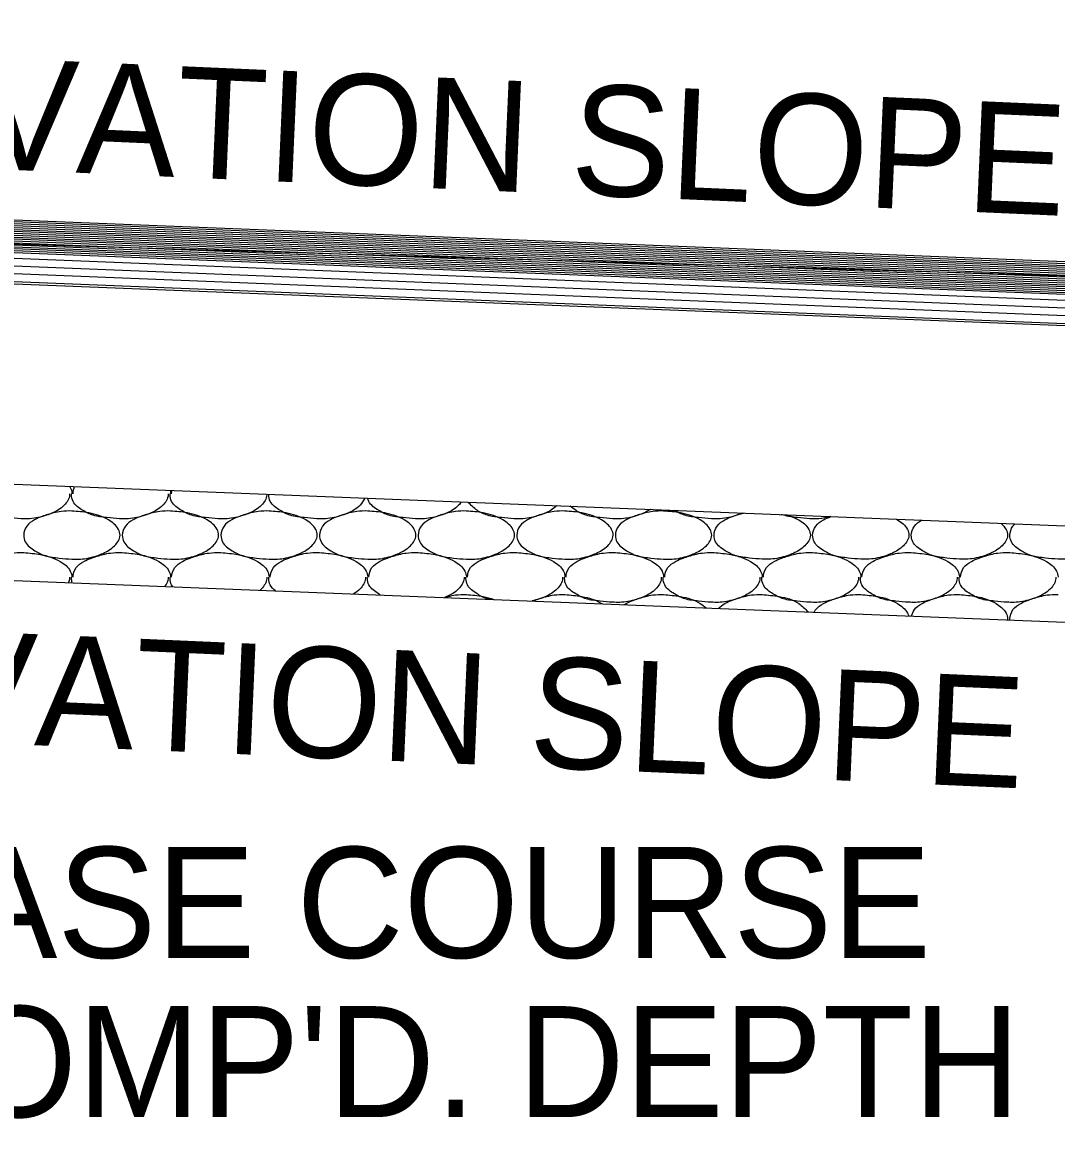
# Model space of a CAD drawing. Extents: x 1364961 to 1365294, y 367927 to 368034.
# Drawn here: x 1365042.17 to 1365047.54, y 367949.58 to 367955.44 of the extents above; entities that cross this region are included whole.
import ezdxf

# ---------------------------------------------------------------- set-up
doc = ezdxf.new("R2010")
doc.units = 0
doc.layers.add('Default', color=7, linetype='Continuous')

msp = doc.modelspace()

# ---------------------------------------------------------------- linework, layer by layer
at = {"layer": 'Default'}
for p, q in [((1365027.0617, 367954.8434), (1365055.4471, 367953.7138)), ((1365030.9751, 367954.8578), (1365055.4471, 367953.8839)), ((1365030.9751, 367954.8478), (1365055.4471, 367953.8739)), ((1365027.0321, 367954.8139), (1365055.1971, 367953.6939)), ((1365030.9751, 367954.8378), (1365055.4471, 367953.8639)), ((1365030.9751, 367954.8278), (1365055.4471, 367953.8539)), ((1365030.9751, 367954.8178), (1365055.4471, 367953.8439)), ((1365030.9751, 367954.8078), (1365055.4471, 367953.8339)), ((1365030.9751, 367954.7978), (1365055.4471, 367953.8239)), ((1365030.9751, 367954.7878), (1365055.4471, 367953.8139)), ((1365026.9561, 367954.7379), (1365055.1971, 367953.6139)), ((1365026.9951, 367954.7769), (1365055.1971, 367953.6539)), ((1365030.9751, 367954.7777), (1365055.4471, 367953.8039)), ((1365030.9751, 367954.7677), (1365055.4471, 367953.7938)), ((1365030.9751, 367954.7577), (1365055.4471, 367953.7838)), ((1365030.9751, 367954.7477), (1365055.4471, 367953.7738)), ((1365030.9751, 367954.7377), (1365055.4471, 367953.7638)), ((1365030.9751, 367954.7277), (1365055.4471, 367953.7538)), ((1365026.9061, 367954.6879), (1365055.1971, 367953.5609)), ((1365026.9161, 367954.6979), (1365055.1971, 367953.5729)), ((1365030.9751, 367954.7177), (1365055.4471, 367953.7438)), ((1365030.9751, 367954.7077), (1365055.4471, 367953.7338)), ((1365030.9751, 367954.6977), (1365055.4471, 367953.7238)), ((1365055.4471, 367953.8868), (1365031.2251, 367954.6129)), ((1365025.9051, 367953.6869), (1365055.1661, 367952.5229)), ((1365031.1611, 367952.9779), (1365055.1971, 367952.0219)), ((1365042.1701, 367952.6859), (1365042.1761, 367952.6859)), ((1365042.6821, 367952.6859), (1365042.6881, 367952.6859)), ((1365043.1941, 367952.6859), (1365043.2001, 367952.6859)), ((1365043.7061, 367952.6859), (1365043.7121, 367952.6859)), ((1365044.2181, 367952.6859), (1365044.2241, 367952.6859)), ((1365044.7301, 367952.6859), (1365044.7361, 367952.6859)), ((1365045.2421, 367952.6859), (1365045.2481, 367952.6859)), ((1365045.7541, 367952.6859), (1365045.7601, 367952.6859)), ((1365046.2661, 367952.6859), (1365046.2721, 367952.6859)), ((1365046.7781, 367952.6859), (1365046.7841, 367952.6859)), ((1365047.2901, 367952.6859), (1365047.2961, 367952.6859))]:
    msp.add_line(p, q, dxfattribs=at)
for points in [[(1365042.4141, 367953.0299), (1365042.4181, 367953.0239), (1365042.4261, 367952.9939), (1365042.4261, 367952.9919)], [(1365042.4321, 367952.9919), (1365042.4321, 367952.9939), (1365042.4401, 367953.0289)], [(1365042.1701, 367952.8619), (1365042.1621, 367952.8619), (1365042.0961, 367952.8679), (1365042.0241, 367952.8799), (1365041.9701, 367952.9059), (1365041.9201, 367952.9519), (1365041.9121, 367952.9859), (1365041.9121, 367952.9919)], [(1365042.4141, 367952.9919), (1365042.4141, 367952.9859), (1365042.3861, 367952.9319), (1365042.3561, 367952.9079), (1365042.2941, 367952.8799), (1365042.2081, 367952.8619), (1365042.1701, 367952.8619)], [(1365042.6821, 367952.8619), (1365042.6741, 367952.8619), (1365042.6081, 367952.8679), (1365042.5361, 367952.8799), (1365042.4821, 367952.9059), (1365042.4321, 367952.9519), (1365042.4241, 367952.9859), (1365042.4241, 367952.9919)], [(1365042.9261, 367952.9919), (1365042.9261, 367952.9859), (1365042.8981, 367952.9319), (1365042.8681, 367952.9079), (1365042.8061, 367952.8799), (1365042.7201, 367952.8619), (1365042.6821, 367952.8619)], [(1365043.1941, 367952.8619), (1365043.1861, 367952.8619), (1365043.1201, 367952.8679), (1365043.0481, 367952.8799), (1365042.9941, 367952.9059), (1365042.9441, 367952.9519), (1365042.9361, 367952.9859), (1365042.9361, 367952.9919)], [(1365042.9361, 367953.0099), (1365042.9381, 367952.9939), (1365042.9381, 367952.9919)], [(1365042.9441, 367952.9919), (1365042.9441, 367952.9939), (1365042.9461, 367953.0089)], [(1365043.4381, 367952.9899), (1365043.4381, 367952.9859), (1365043.4101, 367952.9319), (1365043.3801, 367952.9079), (1365043.3181, 367952.8799), (1365043.2321, 367952.8619), (1365043.1941, 367952.8619)], [(1365043.7061, 367952.8619), (1365043.6981, 367952.8619), (1365043.6321, 367952.8679), (1365043.5601, 367952.8799), (1365043.5061, 367952.9059), (1365043.4561, 367952.9519), (1365043.4481, 367952.9859), (1365043.4481, 367952.9889)], [(1365043.9471, 367952.9689), (1365043.9221, 367952.9319), (1365043.8921, 367952.9079), (1365043.8301, 367952.8799), (1365043.7441, 367952.8619), (1365043.7061, 367952.8619)], [(1365044.2181, 367952.8619), (1365044.2101, 367952.8619), (1365044.1441, 367952.8679), (1365044.0721, 367952.8799), (1365044.0181, 367952.9059), (1365043.9681, 367952.9519), (1365043.9621, 367952.9689)], [(1365044.4481, 367952.9489), (1365044.4341, 367952.9319), (1365044.4041, 367952.9079), (1365044.3421, 367952.8799), (1365044.2561, 367952.8619), (1365044.2181, 367952.8619)], [(1365044.7301, 367952.8619), (1365044.7221, 367952.8619), (1365044.6561, 367952.8679), (1365044.5841, 367952.8799), (1365044.5301, 367952.9059), (1365044.4821, 367952.9479)], [(1365044.9441, 367952.9299), (1365044.9161, 367952.9079), (1365044.8541, 367952.8799), (1365044.7681, 367952.8619), (1365044.7301, 367952.8619)], [(1365045.2421, 367952.8619), (1365045.2341, 367952.8619), (1365045.1681, 367952.8679), (1365045.0961, 367952.8799), (1365045.0421, 367952.9059), (1365045.0131, 367952.9269)], [(1365042.4261, 367952.9019), (1365042.5141, 367952.8919), (1365042.6161, 367952.8559), (1365042.6681, 367952.8059), (1365042.6761, 367952.7759), (1365042.6481, 367952.7219), (1365042.6181, 367952.6979), (1365042.5561, 367952.6699), (1365042.4701, 367952.6519), (1365042.4261, 367952.6519), (1365042.3601, 367952.6579), (1365042.2881, 367952.6699), (1365042.2341, 367952.6959), (1365042.1841, 367952.7419), (1365042.1761, 367952.7759), (1365042.1921, 367952.8239), (1365042.2321, 367952.8559), (1365042.2721, 367952.8739), (1365042.3321, 367952.8919), (1365042.3701, 367952.8999), (1365042.4261, 367952.9019)], [(1365042.9381, 367952.9019), (1365043.0261, 367952.8919), (1365043.1281, 367952.8559), (1365043.1801, 367952.8059), (1365043.1881, 367952.7759), (1365043.1601, 367952.7219), (1365043.1301, 367952.6979), (1365043.0681, 367952.6699), (1365042.9821, 367952.6519), (1365042.9381, 367952.6519), (1365042.8721, 367952.6579), (1365042.8001, 367952.6699), (1365042.7461, 367952.6959), (1365042.6961, 367952.7419), (1365042.6881, 367952.7759), (1365042.7041, 367952.8239), (1365042.7441, 367952.8559), (1365042.7841, 367952.8739), (1365042.8441, 367952.8919), (1365042.8821, 367952.8999), (1365042.9381, 367952.9019)], [(1365043.4501, 367952.9019), (1365043.5381, 367952.8919), (1365043.6401, 367952.8559), (1365043.6921, 367952.8059), (1365043.7001, 367952.7759), (1365043.6721, 367952.7219), (1365043.6421, 367952.6979), (1365043.5801, 367952.6699), (1365043.4941, 367952.6519), (1365043.4501, 367952.6519), (1365043.3841, 367952.6579), (1365043.3121, 367952.6699), (1365043.2581, 367952.6959), (1365043.2081, 367952.7419), (1365043.2001, 367952.7759), (1365043.2161, 367952.8239), (1365043.2561, 367952.8559), (1365043.2961, 367952.8739), (1365043.3561, 367952.8919), (1365043.3941, 367952.8999), (1365043.4501, 367952.9019)], [(1365043.9621, 367952.9019), (1365044.0501, 367952.8919), (1365044.1521, 367952.8559), (1365044.2041, 367952.8059), (1365044.2121, 367952.7759), (1365044.1841, 367952.7219), (1365044.1541, 367952.6979), (1365044.0921, 367952.6699), (1365044.0061, 367952.6519), (1365043.9621, 367952.6519), (1365043.8961, 367952.6579), (1365043.8241, 367952.6699), (1365043.7701, 367952.6959), (1365043.7201, 367952.7419), (1365043.7121, 367952.7759), (1365043.7281, 367952.8239), (1365043.7681, 367952.8559), (1365043.8081, 367952.8739), (1365043.8681, 367952.8919), (1365043.9061, 367952.8999), (1365043.9621, 367952.9019)], [(1365044.4741, 367952.9019), (1365044.5621, 367952.8919), (1365044.6641, 367952.8559), (1365044.7161, 367952.8059), (1365044.7241, 367952.7759), (1365044.6961, 367952.7219), (1365044.6661, 367952.6979), (1365044.6041, 367952.6699), (1365044.5181, 367952.6519), (1365044.4741, 367952.6519), (1365044.4081, 367952.6579), (1365044.3361, 367952.6699), (1365044.2821, 367952.6959), (1365044.2321, 367952.7419), (1365044.2241, 367952.7759), (1365044.2401, 367952.8239), (1365044.2801, 367952.8559), (1365044.3201, 367952.8739), (1365044.3801, 367952.8919), (1365044.4181, 367952.8999), (1365044.4741, 367952.9019)], [(1365044.9861, 367952.9019), (1365045.0741, 367952.8919), (1365045.1761, 367952.8559), (1365045.2281, 367952.8059), (1365045.2361, 367952.7759), (1365045.2081, 367952.7219), (1365045.1781, 367952.6979), (1365045.1161, 367952.6699), (1365045.0301, 367952.6519), (1365044.9861, 367952.6519), (1365044.9201, 367952.6579), (1365044.8481, 367952.6699), (1365044.7941, 367952.6959), (1365044.7441, 367952.7419), (1365044.7361, 367952.7759), (1365044.7521, 367952.8239), (1365044.7921, 367952.8559), (1365044.8321, 367952.8739), (1365044.8921, 367952.8919), (1365044.9301, 367952.8999), (1365044.9861, 367952.9019)], [(1365045.4321, 367952.9099), (1365045.4281, 367952.9079), (1365045.3661, 367952.8799), (1365045.2801, 367952.8619), (1365045.2421, 367952.8619)], [(1365045.4981, 367952.9019), (1365045.5861, 367952.8919), (1365045.6881, 367952.8559), (1365045.7401, 367952.8059), (1365045.7481, 367952.7759), (1365045.7201, 367952.7219), (1365045.6901, 367952.6979), (1365045.6281, 367952.6699), (1365045.5421, 367952.6519), (1365045.4981, 367952.6519), (1365045.4321, 367952.6579), (1365045.3601, 367952.6699), (1365045.3061, 367952.6959), (1365045.2561, 367952.7419), (1365045.2481, 367952.7759), (1365045.2641, 367952.8239), (1365045.3041, 367952.8559), (1365045.3441, 367952.8739), (1365045.4041, 367952.8919), (1365045.4421, 367952.8999), (1365045.4981, 367952.9019)], [(1365045.7541, 367952.8619), (1365045.7461, 367952.8619), (1365045.6801, 367952.8679), (1365045.6081, 367952.8799), (1365045.5551, 367952.9049)], [(1365045.9071, 367952.8909), (1365045.8781, 367952.8799), (1365045.7921, 367952.8619), (1365045.7541, 367952.8619)], [(1365046.1371, 367952.8819), (1365046.2001, 367952.8559), (1365046.2521, 367952.8059), (1365046.2601, 367952.7759), (1365046.2321, 367952.7219), (1365046.2021, 367952.6979), (1365046.1401, 367952.6699), (1365046.0541, 367952.6519), (1365046.0101, 367952.6519), (1365045.9441, 367952.6579), (1365045.8721, 367952.6699), (1365045.8181, 367952.6959), (1365045.7681, 367952.7419), (1365045.7601, 367952.7759), (1365045.7761, 367952.8239), (1365045.8161, 367952.8559), (1365045.8561, 367952.8739), (1365045.9131, 367952.8909)], [(1365046.2661, 367952.8619), (1365046.2581, 367952.8619), (1365046.1921, 367952.8679), (1365046.1201, 367952.8799), (1365046.1091, 367952.8829)], [(1365046.3671, 367952.8729), (1365046.3041, 367952.8619), (1365046.2661, 367952.8619)], [(1365046.7051, 367952.8599), (1365046.7121, 367952.8559), (1365046.7641, 367952.8059), (1365046.7721, 367952.7759), (1365046.7441, 367952.7219), (1365046.7141, 367952.6979), (1365046.6521, 367952.6699), (1365046.5661, 367952.6519), (1365046.5221, 367952.6519), (1365046.4561, 367952.6579), (1365046.3841, 367952.6699), (1365046.3301, 367952.6959), (1365046.2801, 367952.7419), (1365046.2721, 367952.7759), (1365046.2881, 367952.8239), (1365046.3281, 367952.8559), (1365046.3651, 367952.8729)], [(1365047.2501, 367952.8379), (1365047.2761, 367952.8059), (1365047.2841, 367952.7759), (1365047.2561, 367952.7219), (1365047.2261, 367952.6979), (1365047.1641, 367952.6699), (1365047.0781, 367952.6519), (1365047.0341, 367952.6519), (1365046.9681, 367952.6579), (1365046.8961, 367952.6699), (1365046.8421, 367952.6959), (1365046.7921, 367952.7419), (1365046.7841, 367952.7759), (1365046.8001, 367952.8239), (1365046.8371, 367952.8539)], [(1365047.7801, 367952.8169), (1365047.7881, 367952.8059), (1365047.7961, 367952.7759), (1365047.7681, 367952.7219), (1365047.7381, 367952.6979), (1365047.6761, 367952.6699), (1365047.5901, 367952.6519), (1365047.5461, 367952.6519), (1365047.4801, 367952.6579), (1365047.4081, 367952.6699), (1365047.3541, 367952.6959), (1365047.3041, 367952.7419), (1365047.2961, 367952.7759), (1365047.3121, 367952.8239), (1365047.3221, 367952.8349)], [(1365041.9201, 367952.5579), (1365041.9201, 367952.5599), (1365041.9361, 367952.6079), (1365041.9761, 367952.6399), (1365042.0161, 367952.6579), (1365042.0761, 367952.6759), (1365042.1141, 367952.6839), (1365042.1701, 367952.6859)], [(1365042.1761, 367952.6859), (1365042.2641, 367952.6759), (1365042.3661, 367952.6399), (1365042.4181, 367952.5899), (1365042.4261, 367952.5599), (1365042.4261, 367952.5579)], [(1365042.4321, 367952.5579), (1365042.4321, 367952.5599), (1365042.4481, 367952.6079), (1365042.4881, 367952.6399), (1365042.5281, 367952.6579), (1365042.5881, 367952.6759), (1365042.6261, 367952.6839), (1365042.6821, 367952.6859)], [(1365042.6881, 367952.6859), (1365042.7761, 367952.6759), (1365042.8781, 367952.6399), (1365042.9301, 367952.5899), (1365042.9381, 367952.5599), (1365042.9381, 367952.5579)], [(1365042.9441, 367952.5579), (1365042.9441, 367952.5599), (1365042.9601, 367952.6079), (1365043.0001, 367952.6399), (1365043.0401, 367952.6579), (1365043.1001, 367952.6759), (1365043.1381, 367952.6839), (1365043.1941, 367952.6859)], [(1365043.2001, 367952.6859), (1365043.2881, 367952.6759), (1365043.3901, 367952.6399), (1365043.4421, 367952.5899), (1365043.4501, 367952.5599), (1365043.4501, 367952.5579)], [(1365043.4561, 367952.5579), (1365043.4561, 367952.5599), (1365043.4721, 367952.6079), (1365043.5121, 367952.6399), (1365043.5521, 367952.6579), (1365043.6121, 367952.6759), (1365043.6501, 367952.6839), (1365043.7061, 367952.6859)], [(1365043.7121, 367952.6859), (1365043.8001, 367952.6759), (1365043.9021, 367952.6399), (1365043.9541, 367952.5899), (1365043.9621, 367952.5599), (1365043.9621, 367952.5579)], [(1365043.9681, 367952.5579), (1365043.9681, 367952.5599), (1365043.9841, 367952.6079), (1365044.0241, 367952.6399), (1365044.0641, 367952.6579), (1365044.1241, 367952.6759), (1365044.1621, 367952.6839), (1365044.2181, 367952.6859)], [(1365044.2241, 367952.6859), (1365044.3121, 367952.6759), (1365044.4141, 367952.6399), (1365044.4661, 367952.5899), (1365044.4741, 367952.5599), (1365044.4741, 367952.5579)], [(1365044.4801, 367952.5579), (1365044.4801, 367952.5599), (1365044.4961, 367952.6079), (1365044.5361, 367952.6399), (1365044.5761, 367952.6579), (1365044.6361, 367952.6759), (1365044.6741, 367952.6839), (1365044.7301, 367952.6859)], [(1365044.7361, 367952.6859), (1365044.8241, 367952.6759), (1365044.9261, 367952.6399), (1365044.9781, 367952.5899), (1365044.9861, 367952.5599), (1365044.9861, 367952.5579)], [(1365044.9921, 367952.5579), (1365044.9921, 367952.5599), (1365045.0081, 367952.6079), (1365045.0481, 367952.6399), (1365045.0881, 367952.6579), (1365045.1481, 367952.6759), (1365045.1861, 367952.6839), (1365045.2421, 367952.6859)], [(1365045.2481, 367952.6859), (1365045.3361, 367952.6759), (1365045.4381, 367952.6399), (1365045.4901, 367952.5899), (1365045.4981, 367952.5599), (1365045.4981, 367952.5579)], [(1365045.5041, 367952.5579), (1365045.5041, 367952.5599), (1365045.5201, 367952.6079), (1365045.5601, 367952.6399), (1365045.6001, 367952.6579), (1365045.6601, 367952.6759), (1365045.6981, 367952.6839), (1365045.7541, 367952.6859)], [(1365045.7601, 367952.6859), (1365045.8481, 367952.6759), (1365045.9501, 367952.6399), (1365046.0021, 367952.5899), (1365046.0101, 367952.5599), (1365046.0101, 367952.5579)], [(1365046.0161, 367952.5579), (1365046.0161, 367952.5599), (1365046.0321, 367952.6079), (1365046.0721, 367952.6399), (1365046.1121, 367952.6579), (1365046.1721, 367952.6759), (1365046.2101, 367952.6839), (1365046.2661, 367952.6859)], [(1365046.2721, 367952.6859), (1365046.3601, 367952.6759), (1365046.4621, 367952.6399), (1365046.5141, 367952.5899), (1365046.5221, 367952.5599), (1365046.5221, 367952.5579)], [(1365046.5281, 367952.5579), (1365046.5281, 367952.5599), (1365046.5441, 367952.6079), (1365046.5841, 367952.6399), (1365046.6241, 367952.6579), (1365046.6841, 367952.6759), (1365046.7221, 367952.6839), (1365046.7781, 367952.6859)], [(1365046.7841, 367952.6859), (1365046.8721, 367952.6759), (1365046.9741, 367952.6399), (1365047.0261, 367952.5899), (1365047.0341, 367952.5599), (1365047.0341, 367952.5579)], [(1365047.0401, 367952.5579), (1365047.0401, 367952.5599), (1365047.0561, 367952.6079), (1365047.0961, 367952.6399), (1365047.1361, 367952.6579), (1365047.1961, 367952.6759), (1365047.2341, 367952.6839), (1365047.2901, 367952.6859)], [(1365047.2961, 367952.6859), (1365047.3841, 367952.6759), (1365047.4861, 367952.6399), (1365047.5381, 367952.5899), (1365047.5461, 367952.5599), (1365047.5461, 367952.5579)], [(1365042.4141, 367952.5579), (1365042.4141, 367952.5519), (1365042.4091, 367952.5309)], [(1365042.4271, 367952.5299), (1365042.4241, 367952.5519), (1365042.4241, 367952.5579)], [(1365042.9261, 367952.5579), (1365042.9261, 367952.5519), (1365042.9091, 367952.5109)], [(1365042.9501, 367952.5089), (1365042.9441, 367952.5179), (1365042.9361, 367952.5519), (1365042.9361, 367952.5579)], [(1365043.4381, 367952.5579), (1365043.4381, 367952.5519), (1365043.4101, 367952.4979), (1365043.4031, 367952.4909)], [(1365043.4831, 367952.4879), (1365043.4561, 367952.5179), (1365043.4481, 367952.5519), (1365043.4481, 367952.5579)], [(1365043.9501, 367952.5579), (1365043.9501, 367952.5519), (1365043.9221, 367952.4979), (1365043.8921, 367952.4739), (1365043.8881, 367952.4719)], [(1365044.0271, 367952.4659), (1365044.0181, 367952.4719), (1365043.9681, 367952.5179), (1365043.9601, 367952.5519), (1365043.9601, 367952.5579)], [(1365044.4621, 367952.5579), (1365044.4621, 367952.5519), (1365044.4341, 367952.4979), (1365044.4041, 367952.4739), (1365044.3611, 367952.4529)], [(1365044.5941, 367952.4439), (1365044.5841, 367952.4459), (1365044.5301, 367952.4719), (1365044.4801, 367952.5179), (1365044.4721, 367952.5519), (1365044.4721, 367952.5579)], [(1365044.9741, 367952.5579), (1365044.9741, 367952.5519), (1365044.9461, 367952.4979), (1365044.9161, 367952.4739), (1365044.8541, 367952.4459), (1365044.8151, 367952.4349)], [(1365045.2421, 367952.4279), (1365045.2341, 367952.4279), (1365045.1681, 367952.4339), (1365045.0961, 367952.4459), (1365045.0421, 367952.4719), (1365044.9921, 367952.5179), (1365044.9841, 367952.5519), (1365044.9841, 367952.5579)], [(1365045.4861, 367952.5579), (1365045.4861, 367952.5519), (1365045.4581, 367952.4979), (1365045.4281, 367952.4739), (1365045.3661, 367952.4459), (1365045.2801, 367952.4279), (1365045.2421, 367952.4279)], [(1365045.7541, 367952.4279), (1365045.7461, 367952.4279), (1365045.6801, 367952.4339), (1365045.6081, 367952.4459), (1365045.5541, 367952.4719), (1365045.5041, 367952.5179), (1365045.4961, 367952.5519), (1365045.4961, 367952.5579)], [(1365045.9981, 367952.5579), (1365045.9981, 367952.5519), (1365045.9701, 367952.4979), (1365045.9401, 367952.4739), (1365045.8781, 367952.4459), (1365045.7921, 367952.4279), (1365045.7541, 367952.4279)], [(1365046.2661, 367952.4279), (1365046.2581, 367952.4279), (1365046.1921, 367952.4339), (1365046.1201, 367952.4459), (1365046.0661, 367952.4719), (1365046.0161, 367952.5179), (1365046.0081, 367952.5519), (1365046.0081, 367952.5579)], [(1365046.5101, 367952.5579), (1365046.5101, 367952.5519), (1365046.4821, 367952.4979), (1365046.4521, 367952.4739), (1365046.3901, 367952.4459), (1365046.3041, 367952.4279), (1365046.2661, 367952.4279)], [(1365046.7781, 367952.4279), (1365046.7701, 367952.4279), (1365046.7041, 367952.4339), (1365046.6321, 367952.4459), (1365046.5781, 367952.4719), (1365046.5281, 367952.5179), (1365046.5201, 367952.5519), (1365046.5201, 367952.5579)], [(1365047.0221, 367952.5579), (1365047.0221, 367952.5519), (1365046.9941, 367952.4979), (1365046.9641, 367952.4739), (1365046.9021, 367952.4459), (1365046.8161, 367952.4279), (1365046.7781, 367952.4279)], [(1365047.2901, 367952.4279), (1365047.2821, 367952.4279), (1365047.2161, 367952.4339), (1365047.1441, 367952.4459), (1365047.0901, 367952.4719), (1365047.0401, 367952.5179), (1365047.0321, 367952.5519), (1365047.0321, 367952.5579)], [(1365047.5341, 367952.5579), (1365047.5341, 367952.5519), (1365047.5061, 367952.4979), (1365047.4761, 367952.4739), (1365047.4141, 367952.4459), (1365047.3281, 367952.4279), (1365047.2901, 367952.4279)], [(1365044.3621, 367952.4529), (1365044.3801, 367952.4579), (1365044.4181, 367952.4659), (1365044.4741, 367952.4679)], [(1365044.4741, 367952.4679), (1365044.5621, 367952.4579), (1365044.6171, 367952.4429)], [(1365044.8181, 367952.4349), (1365044.8321, 367952.4399), (1365044.8921, 367952.4579), (1365044.9301, 367952.4659), (1365044.9861, 367952.4679)], [(1365044.9861, 367952.4679), (1365045.0741, 367952.4579), (1365045.1761, 367952.4219), (1365045.1791, 367952.4199)], [(1365045.2931, 367952.4159), (1365045.3041, 367952.4219), (1365045.3441, 367952.4399), (1365045.4041, 367952.4579), (1365045.4421, 367952.4659), (1365045.4981, 367952.4679)], [(1365045.4981, 367952.4679), (1365045.5861, 367952.4579), (1365045.6881, 367952.4219), (1365045.7191, 367952.3989)], [(1365045.7811, 367952.3959), (1365045.8161, 367952.4219), (1365045.8561, 367952.4399), (1365045.9161, 367952.4579), (1365045.9541, 367952.4659), (1365046.0101, 367952.4679)], [(1365046.0101, 367952.4679), (1365046.0981, 367952.4579), (1365046.2001, 367952.4219), (1365046.2481, 367952.3779)], [(1365046.2801, 367952.3769), (1365046.2881, 367952.3899), (1365046.3281, 367952.4219), (1365046.3681, 367952.4399), (1365046.4281, 367952.4579), (1365046.4661, 367952.4659), (1365046.5221, 367952.4679)], [(1365046.5221, 367952.4679), (1365046.6101, 367952.4579), (1365046.7121, 367952.4219), (1365046.7641, 367952.3719), (1365046.7711, 367952.3569)], [(1365046.7861, 367952.3569), (1365046.8001, 367952.3899), (1365046.8401, 367952.4219), (1365046.8801, 367952.4399), (1365046.9401, 367952.4579), (1365046.9781, 367952.4659), (1365047.0341, 367952.4679)], [(1365047.0341, 367952.4679), (1365047.1221, 367952.4579), (1365047.2241, 367952.4219), (1365047.2761, 367952.3719), (1365047.2841, 367952.3419), (1365047.2831, 367952.3369)], [(1365047.2961, 367952.3359), (1365047.2961, 367952.3419), (1365047.3121, 367952.3899), (1365047.3521, 367952.4219), (1365047.3921, 367952.4399), (1365047.4521, 367952.4579), (1365047.4901, 367952.4659), (1365047.5461, 367952.4679)]]:
    msp.add_spline(points, degree=3, dxfattribs=at)

# ---------------------------------------------------------------- texts
for p in [(1365037.8253, 367954.8606), (1365037.6093, 367951.8886)]:
    msp.add_text('SUPERELEVATION SLOPE', height=0.576, rotation=357.49392, dxfattribs=at).set_placement(p)
for s, p in [('AGGREGATE BASE COURSE', (1365036.2301, 367950.5819)), ('(CLASS 7)- 6" COMP\'D. DEPTH', (1365036.2301, 367949.7559))]:
    msp.add_text(s, height=0.576, dxfattribs=at).set_placement(p)

doc.saveas('drawing.dxf')
